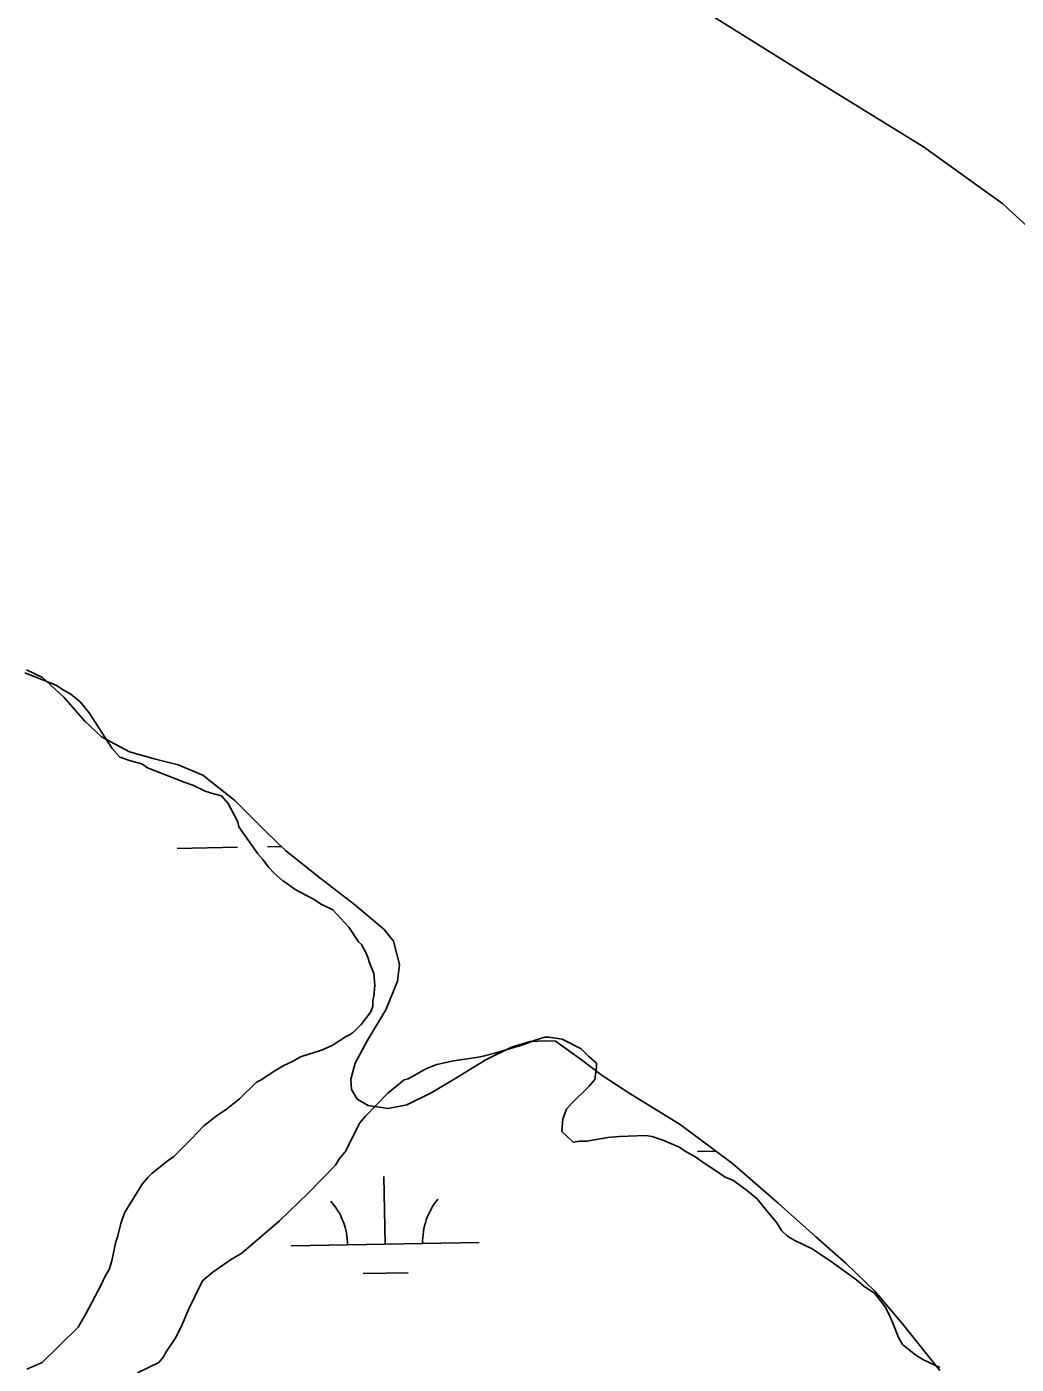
# Model space of a CAD drawing. Extents: x 3903937 to 3942190, y 260677 to 286651.
# Drawn here: x 3912746 to 3913273, y 270743 to 271455 of the extents above; entities that cross this region are included whole.
import ezdxf

# ---------------------------------------------------------------- set-up
doc = ezdxf.new("R2010")
doc.units = 0
for name, color, linetype in [('V-GRID-MAJR', 7, 'Continuous'), ('V-SITE-VEGE', 7, 'Continuous'), ('V-TOPO-SHOR', 7, 'Continuous'), ('V-WETL-SWMP', 7, 'Continuous')]:
    doc.layers.add(name, color=color, linetype=linetype)

msp = doc.modelspace()

# ---------------------------------------------------------------- linework, layer by layer
at = {"layer": 'V-GRID-MAJR'}
msp.add_spline([(3913520.41, 266109.77), (3913415.55, 272167.8), (3913310.65, 278227.75), (3913205.75, 284287.69), (3913205.72, 284289.62)], degree=3, dxfattribs=at)
at = {"layer": 'V-SITE-VEGE'}
for p, q in [((3912745.44, 271110.71), (3912760.26, 271105.02)), ((3912760.26, 271105.02), (3912762.3, 271103.98)), ((3912762.3, 271103.98), (3912766.39, 271101.41)), ((3912766.39, 271101.41), (3912769.96, 271099.35)), ((3912769.96, 271099.35), (3912775.06, 271095.23)), ((3912775.06, 271095.23), (3912779.65, 271089.58)), ((3912779.65, 271089.58), (3912791.85, 271070.6)), ((3912791.85, 271070.6), (3912795.92, 271065.97)), ((3912795.92, 271065.97), (3912801.55, 271063.9)), ((3912801.55, 271063.9), (3912807.68, 271062.34)), ((3912807.68, 271062.34), (3912810.75, 271060.28)), ((3912810.75, 271060.28), (3912830.16, 271052.52)), ((3912830.16, 271052.52), (3912834.76, 271050.97)), ((3912834.76, 271050.97), (3912841.4, 271047.87)), ((3912841.4, 271047.87), (3912846, 271046.32)), ((3912846, 271046.32), (3912850.09, 271045.27)), ((3912850.09, 271045.27), (3912853.66, 271041.17)), ((3912853.66, 271041.17), (3912858.74, 271031.42)), ((3912858.74, 271031.42), (3912859.24, 271028.86)), ((3912859.24, 271028.86), (3912869.42, 271014.49)), ((3912869.42, 271014.49), (3912871.96, 271011.41)), ((3912871.96, 271011.41), (3912875.02, 271007.3)), ((3912875.02, 271007.3), (3912878.07, 271004.22)), ((3912878.07, 271004.22), (3912882.67, 271000.1)), ((3912882.67, 271000.1), (3912885.22, 270998.55)), ((3912885.22, 270998.55), (3912889.3, 270995.47)), ((3912889.3, 270995.47), (3912899, 270990.31)), ((3912899, 270990.31), (3912903.09, 270987.74)), ((3912903.09, 270987.74), (3912909.21, 270984.64)), ((3912909.21, 270984.64), (3912917.88, 270975.39)), ((3912917.88, 270975.39), (3912922.96, 270967.69)), ((3912922.96, 270967.69), (3912924.49, 270966.15)), ((3912924.49, 270966.15), (3912927.03, 270961.53)), ((3912927.03, 270961.53), (3912928.05, 270958.97)), ((3912928.05, 270958.97), (3912928.55, 270956.92)), ((3912928.55, 270956.92), (3912931.08, 270950.77)), ((3912931.08, 270950.77), (3912931.57, 270944.62)), ((3912931.57, 270944.62), (3912931.03, 270938.48)), ((3912930.51, 270936.44), (3912930.5, 270933.37)), ((3912931.03, 270938.48), (3912930.51, 270936.44)), ((3912929.46, 270930.3), (3912924.32, 270923.67)), ((3912930.5, 270933.37), (3912929.46, 270930.3)), ((3912924.32, 270923.67), (3912920.21, 270919.59)), ((3912916.1, 270917.05), (3912908.92, 270912.47)), ((3912918.15, 270918.07), (3912916.1, 270917.05)), ((3912920.21, 270919.59), (3912918.15, 270918.07)), ((3912903.28, 270909.94), (3912892, 270906.4)), ((3912908.92, 270912.47), (3912903.28, 270909.94)), ((3912883.28, 270901.83), (3912878.15, 270898.78)), ((3912887.9, 270903.86), (3912883.28, 270901.83)), ((3912892, 270906.4), (3912887.9, 270903.86)), ((3912871.99, 270894.71), (3912868.4, 270892.68)), ((3912878.15, 270898.78), (3912871.99, 270894.71)), ((3912868.4, 270892.68), (3912859.67, 270884.02)), ((3912859.67, 270884.02), (3912852.48, 270878.41)), ((3912847.86, 270875.36), (3912840.67, 270869.76)), ((3912852.48, 270878.41), (3912847.86, 270875.36)), ((3912840.67, 270869.76), (3912833.99, 270862.62)), ((3912833.99, 270862.62), (3912824.73, 270853.45)), ((3912821.15, 270850.91), (3912812.93, 270844.28)), ((3912824.73, 270853.45), (3912821.15, 270850.91)), ((3912812.93, 270844.28), (3912810.87, 270842.25)), ((3912807.79, 270838.67), (3912798.51, 270823.36)), ((3912810.87, 270842.25), (3912807.79, 270838.67)), ((3912798.51, 270823.36), (3912796.44, 270817.74)), ((3912796.44, 270817.74), (3912794.88, 270811.09)), ((3912793.84, 270808.02), (3912791.75, 270797.8)), ((3912794.88, 270811.09), (3912793.84, 270808.02)), ((3912791.75, 270797.8), (3912790.2, 270793.2)), ((3912788.13, 270789.62), (3912786.07, 270785.03)), ((3912790.2, 270793.2), (3912788.13, 270789.62)), ((3912786.07, 270785.03), (3912777.82, 270769.71)), ((3912777.82, 270769.71), (3912773.69, 270762.55)), ((3912773.69, 270762.55), (3912754.68, 270743.69)), ((3912754.68, 270743.69), (3912746.48, 270740.15))]:
    msp.add_line(p, q, dxfattribs=at)
for points in [[(3912805.37, 270738.16), (3912816.65, 270743.74), (3912819.22, 270746.8), (3912820.25, 270748.84), (3912825.4, 270756.5), (3912828.5, 270762.63), (3912832.63, 270772.34), (3912835.73, 270778.47), (3912839.86, 270787.15), (3912845.51, 270791.73), (3912854.75, 270798.35), (3912860.9, 270801.9), (3912880.94, 270819.22), (3912896.35, 270834.01), (3912910.74, 270848.79), (3912912.81, 270852.36), (3912915.89, 270855.93), (3912923.63, 270871.26), (3912926.72, 270874.83), (3912938.54, 270887.06), (3912947.27, 270894.19), (3912949.32, 270894.69), (3912959.07, 270900.28), (3912964.71, 270902.31), (3912973.41, 270904.32), (3912986.73, 270906.31), (3912989.29, 270906.81), (3912995.44, 270908.32), (3913010.3, 270912.87), (3913017.48, 270915.4), (3913022.09, 270916.91)], [(3913022.09, 270916.91), (3913024.14, 270916.91), (3913031.3, 270915.85), (3913041.51, 270910.69), (3913045.59, 270906.58), (3913049.67, 270902.98), (3913049.66, 270900.93), (3913048.61, 270894.28), (3913045.52, 270890.71), (3913036.27, 270881.54), (3913033.7, 270878.48), (3913031.64, 270873.37), (3913031.1, 270866.72), (3913037.21, 270861.06), (3913040.8, 270861.56), (3913044.38, 270861.54), (3913055.65, 270863.54), (3913061.79, 270864.03), (3913075.62, 270864.49), (3913079.2, 270863.96), (3913085.33, 270861.89), (3913093.5, 270858.27), (3913097.59, 270855.7), (3913102.18, 270853.12), (3913105.75, 270850.54), (3913112.9, 270845.91), (3913118, 270842.3), (3913122.1, 270840.75), (3913129.24, 270835.6), (3913134.85, 270830.98), (3913137.9, 270827.38), (3913139.43, 270825.33), (3913145.54, 270818.14), (3913148.09, 270814.03), (3913151.14, 270810.94), (3913154.71, 270808.89), (3913164.42, 270804.24), (3913167.99, 270801.66), (3913175.14, 270797.03), (3913187.9, 270787.77), (3913191.98, 270784.16), (3913197.59, 270780.56), (3913203.19, 270773.37), (3913205.23, 270769.27), (3913207.25, 270764.65), (3913210.29, 270756.96), (3913212.33, 270753.37), (3913219.47, 270747.71), (3913223.55, 270745.14), (3913232.23, 270741.01)]]:
    msp.add_lwpolyline(points, dxfattribs=at)
at = {"layer": 'V-TOPO-SHOR'}
for points in [[(3913095.73, 271470.25), (3913160.33, 271429.78), (3913223.55, 271390.7), (3913265.81, 271360.32), (3913319.19, 271311.08)], [(3913232.36, 270739.52), (3913212.36, 270764.26), (3913197.87, 270781.46), (3913182.48, 270796.38), (3913166.2, 270810.8), (3913146.27, 270828.51), (3913122, 270849.61), (3913094.06, 270870.32), (3913067.88, 270886.47), (3913052.57, 270896.54), (3913040.92, 270905.4), (3913027.79, 270914.76), (3913022.54, 270914.98), (3913014.32, 270914.62), (3913004.4, 270911.49), (3912990.31, 270904.62), (3912974.73, 270895.07), (3912961.92, 270887.5), (3912948.72, 270880.92), (3912938.81, 270878.88), (3912928.12, 270880.51), (3912922.29, 270883.9), (3912919.24, 270889.06), (3912918.87, 270894.61), (3912921.08, 270903.02), (3912927.47, 270914.88), (3912937.44, 270931.38), (3912943.64, 270946.7), (3912944.67, 270955.51), (3912941.55, 270967.9), (3912936.53, 270974.26), (3912920.84, 270987.49), (3912902.28, 271001.73), (3912884.02, 271016.17), (3912873.56, 271026.41), (3912857.19, 271042.82), (3912840.11, 271056.26), (3912827.06, 271061.86), (3912814.99, 271064.88), (3912801.04, 271068.7), (3912786.12, 271076.78), (3912777.24, 271085.14), (3912766.21, 271097.76), (3912754.76, 271108.31), (3912746.36, 271112.4)]]:
    msp.add_lwpolyline(points, dxfattribs=at)
at = {"layer": 'V-WETL-SWMP'}
for p, q in [((3912746.36, 271112.4), (3912754.76, 271108.3)), ((3912754.76, 271108.3), (3912766.21, 271097.76)), ((3912766.21, 271097.76), (3912777.24, 271085.14)), ((3912777.24, 271085.14), (3912786.12, 271076.78)), ((3912786.12, 271076.78), (3912801.04, 271068.7)), ((3912801.04, 271068.7), (3912814.99, 271064.88)), ((3912814.99, 271064.88), (3912827.06, 271061.86)), ((3912827.06, 271061.86), (3912840.11, 271056.26)), ((3912840.11, 271056.26), (3912857.19, 271042.82)), ((3912857.19, 271042.82), (3912873.56, 271026.41)), ((3912873.56, 271026.41), (3912884.01, 271016.17)), ((3912826.53, 271017.36), (3912858.52, 271017.92)), ((3912874.52, 271018.2), (3912881.81, 271018.33)), ((3912884.01, 271016.17), (3912902.28, 271001.73)), ((3912902.28, 271001.73), (3912920.83, 270987.49)), ((3912920.83, 270987.49), (3912936.53, 270974.26)), ((3912936.53, 270974.26), (3912941.55, 270967.9)), ((3912941.55, 270967.9), (3912944.67, 270955.51)), ((3912944.67, 270955.51), (3912943.64, 270946.7)), ((3912943.64, 270946.7), (3912937.44, 270931.37)), ((3912937.44, 270931.37), (3912927.47, 270914.88)), ((3912927.47, 270914.88), (3912921.08, 270903.02)), ((3913004.4, 270911.49), (3913014.32, 270914.62)), ((3913014.32, 270914.62), (3913022.54, 270914.98)), ((3913022.54, 270914.98), (3913027.79, 270914.76)), ((3913027.79, 270914.76), (3913040.92, 270905.4)), ((3912990.31, 270904.62), (3913004.4, 270911.49)), ((3912921.08, 270903.02), (3912918.87, 270894.61)), ((3912974.73, 270895.07), (3912990.31, 270904.62)), ((3913040.92, 270905.4), (3913052.57, 270896.54)), ((3912918.87, 270894.61), (3912919.24, 270889.06)), ((3912961.92, 270887.5), (3912974.73, 270895.07)), ((3913052.57, 270896.54), (3913067.88, 270886.47)), ((3912919.24, 270889.06), (3912922.29, 270883.9)), ((3912948.72, 270880.92), (3912961.92, 270887.5)), ((3913067.88, 270886.47), (3913094.06, 270870.32)), ((3912922.29, 270883.9), (3912928.12, 270880.51)), ((3912928.12, 270880.51), (3912938.81, 270878.88)), ((3912938.81, 270878.88), (3912948.72, 270880.92)), ((3913094.06, 270870.32), (3913122, 270849.61)), ((3913103.32, 270856.03), (3913113.1, 270856.2)), ((3913122, 270849.61), (3913146.27, 270828.51)), ((3912937.1, 270806.67), (3912936.46, 270842.66)), ((3913146.27, 270828.51), (3913166.2, 270810.8)), ((3913166.2, 270810.8), (3913182.48, 270796.38)), ((3912887.1, 270805.79), (3912987.09, 270807.55)), ((3913182.48, 270796.38), (3913197.87, 270781.46)), ((3912925.37, 270791.03), (3912949.37, 270791.45)), ((3913197.87, 270781.46), (3913212.36, 270764.26)), ((3913212.36, 270764.26), (3913232.36, 270739.52))]:
    msp.add_line(p, q, dxfattribs=at)
msp.add_lwpolyline([(3913319.19, 271311.08), (3913265.81, 271360.32), (3913223.55, 271390.7), (3913160.33, 271429.78), (3913095.73, 271470.25)], dxfattribs=at)
for centre, start, end in [((3912881.85, 270806.17), 0.23658, 41.78024), ((3912992.32, 270808.12), 140.23658, 181.78024)]:
    msp.add_arc(centre, 35.25, start, end, dxfattribs=at)

doc.saveas('drawing.dxf')
